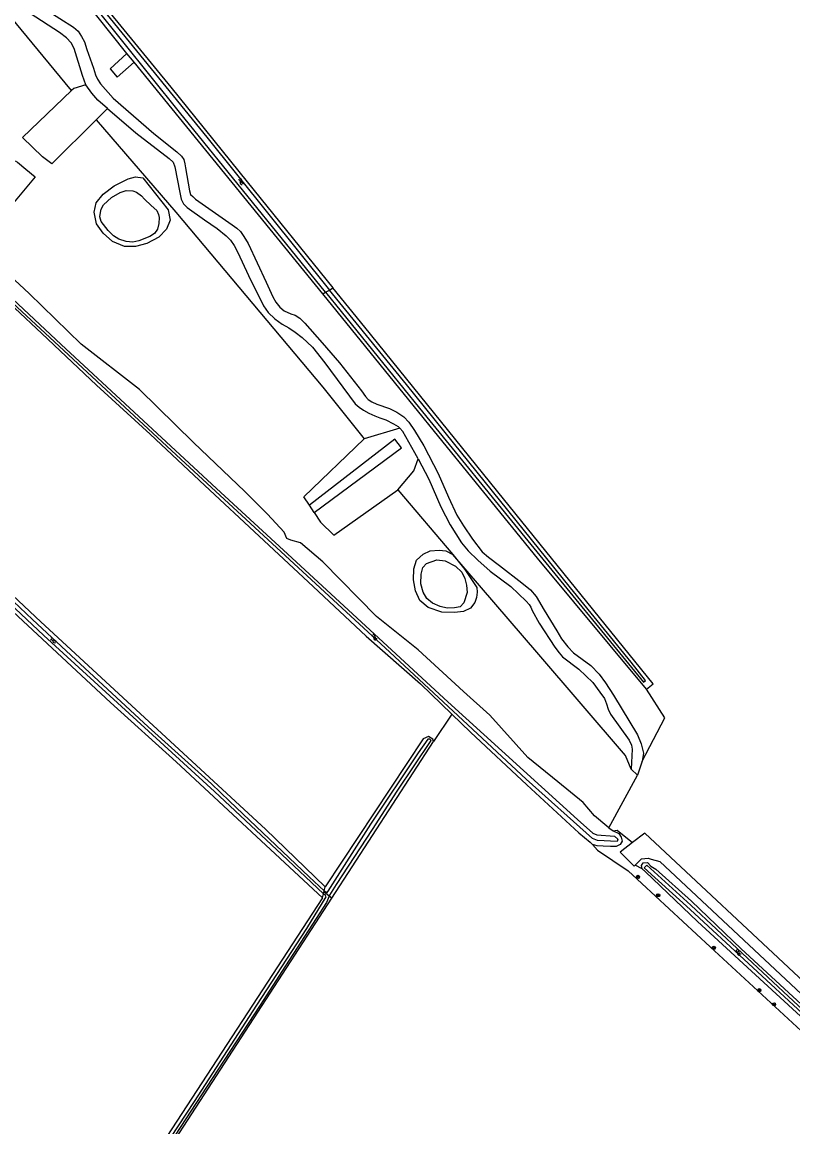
# Model space of a CAD drawing. Extents: x 135990 to 139000, y 393500 to 396000.
# Drawn here: x 136793.4 to 136987.7, y 395330 to 395608.5 of the extents above; entities that cross this region are included whole.
import ezdxf

# ---------------------------------------------------------------- set-up
doc = ezdxf.new("R2010")
doc.units = 0
for name, color, linetype in [('gg-knt-onverhard', 7, 'Continuous'), ('gg-kntw-bovenkant insteek waterloop', 7, 'Continuous'), ('gg-kntw-waterlijn', 7, 'Continuous'), ('gt-grn-vlakafsluiter', 7, 'Continuous'), ('gt-symb-boom', 7, 'Continuous'), ('gt-symb-watersymbool', 7, 'Continuous'), ('gx-grn-maaiveld', 7, 'Continuous')]:
    doc.layers.add(name, color=color, linetype=linetype)

# ---------------------------------------------------------------- blocks, each defined once
blk = doc.blocks.new('gt0-BOOM')
at = {"layer": 'gt-symb-boom'}
for radius in [0.4, 0.2]:
    blk.add_circle((0, 0), radius, dxfattribs=at)
blk = doc.blocks.new('gt0-WA')
at = {"layer": 'gt-symb-watersymbool'}
for centre, start, end in [((-0.32, 0.02), 28.0725, 151.9275), ((0.43, 0.42), 208.0725, 331.9275), ((-0.32, -0.43), 28.0725, 151.9275), ((0.43, -0.03), 208.0725, 331.9275)]:
    blk.add_arc(centre, 0.425, start, end, dxfattribs=at)

msp = doc.modelspace()

# ---------------------------------------------------------------- linework, layer by layer
at = {"layer": 'gg-knt-onverhard'}
for points in [[(137116.678, 395248.743), (137085.413, 395278.01), (137054.059, 395307.449), (137022.29, 395336.919), (136990.423, 395366.602), (136950.357, 395404.082), (136947.286, 395401.728)], [(136947.286, 395401.728), (136944.142, 395399.317), (136947.685, 395395.789), (136947.925, 395396.024)], [(136947.925, 395396.024), (136949.505, 395397.575), (136951.16, 395397.732), (136951.976, 395397.522)], [(136951.976, 395397.522), (136954.14, 395396.964), (136988.474, 395364.725), (137020.395, 395334.899), (137051.983, 395305.299), (137083.583, 395275.915), (137115.309, 395246.367)]]:
    msp.add_lwpolyline(points, dxfattribs=at)
at = {"layer": 'gg-kntw-bovenkant insteek waterloop'}
for p, q in [((136821.643, 395598.343), (136819.85, 395600.546)), ((136869.184, 395539.953), (136821.643, 395598.343)), ((136894.49, 395508.816), (136869.184, 395539.953)), ((136896.291, 395506.6), (136894.49, 395508.816)), ((136894.537, 395427.842), (136869.79, 395390.54)), ((136869.134, 395387.732), (136797.555, 395278.021))]:
    msp.add_line(p, q, dxfattribs=at)
for points in [[(136819.85, 395600.546), (136793.563, 395633.624), (136768.055, 395665.619)], [(136769.716, 395666.719), (136789.09, 395643.277), (136806.437, 395621.936), (136830.891, 395592.037), (136850.125, 395568.182), (136871.771, 395541.456)], [(136950.75, 395440.34), (136952.471, 395441.722), (136914.724, 395488.311), (136879.763, 395531.589), (136871.771, 395541.456)], [(136950.75, 395440.34), (136923.271, 395473.404), (136896.291, 395506.6)], [(136869.79, 395390.54), (136854.755, 395405.076), (136798.122, 395457.315), (136768.345, 395485.281)], [(136897.097, 395427.139), (136896.961, 395427.788), (136895.826, 395428.396), (136894.537, 395427.842)]]:
    msp.add_lwpolyline(points, dxfattribs=at)
at = {"layer": 'gg-kntw-waterlijn'}
for points in [[(136869.91, 395540.375), (136833.072, 395585.772), (136811.656, 395612.471), (136788.46, 395641.389), (136768.317, 395666.032), (136768.972, 395666.567), (136775.498, 395658.849), (136810.086, 395616.271), (136839.995, 395579.453), (136870.872, 395540.934)], [(136869.91, 395540.375), (136893.568, 395511.184), (136920.834, 395477.713), (136950.01, 395442.124), (136950.506, 395442.53), (136946.878, 395447.191), (136931.657, 395465.895), (136902.179, 395502.425), (136890.302, 395517.144), (136870.872, 395540.934)], [(136869.371, 395388.746), (136858.918, 395398.649), (136841.906, 395414.589), (136798.942, 395453.91), (136758.326, 395491.986), (136751.375, 395499.161), (136741.804, 395509.333), (136737.365, 395514.283), (136737.501, 395514.719), (136737.901, 395514.719), (136742.494, 395509.742), (136751.261, 395500.566), (136761.359, 395490.221), (136766.606, 395485.326), (136781.64, 395471.497), (136796.069, 395457.904), (136807.002, 395447.749), (136825.221, 395430.829), (136841.2, 395416.528), (136845.703, 395412.115), (136865.813, 395393.088), (136869.558, 395389.544)], [(136798.743, 395278.163), (136806.37, 395289.902), (136818.615, 395308.748), (136836.859, 395336.445), (136852.606, 395360.71), (136865.146, 395380.035), (136870.056, 395387.989), (136869.874, 395388.352), (136869.371, 395388.746)]]:
    msp.add_lwpolyline(points, dxfattribs=at)
at = {"layer": 'gt-grn-vlakafsluiter'}
for p, q in [((136869.184, 395539.953), (136869.91, 395540.375)), ((136869.91, 395540.375), (136870.872, 395540.934)), ((136870.872, 395540.934), (136871.771, 395541.456)), ((136869.558, 395389.544), (136869.79, 395390.54)), ((136869.134, 395387.732), (136869.371, 395388.746))]:
    msp.add_line(p, q, dxfattribs=at)
at = {"layer": 'gx-grn-maaiveld'}
for p, q in [((136812.101, 395583.875), (136814.947, 395586.708)), ((136888.647, 395506.093), (136879.641, 395503.418)), ((136888.095, 395490.612), (136902.008, 395474.308)), ((136867.041, 395484.853), (136865.835, 395486.715)), ((136901.729, 395434.06), (136897.097, 395427.139)), ((136871.508, 395387.719), (136897.097, 395427.139)), ((136946.897, 395420.23), (136948.491, 395418.69)), ((136949.712, 395422.195), (136948.491, 395418.69)), ((136941.325, 395405.386), (136948.491, 395418.69)), ((136941.325, 395405.386), (136942.339, 395404.668)), ((136949.692, 395395.046), (136947.925, 395396.024)), ((136869.371, 395388.746), (136869.487, 395389.24)), ((136869.558, 395389.544), (136869.487, 395389.24)), ((136870.85, 395388.214), (136869.487, 395389.24)), ((136799.618, 395276.969), (136871.508, 395387.719)), ((136871.508, 395387.719), (136870.85, 395388.214))]:
    msp.add_line(p, q, dxfattribs=at)
for points in [[(136805.89, 395591.232), (136782.05, 395620.152), (136752.387, 395656.855)], [(136809.533, 395592.646), (136808.63, 395595.036), (136806.559, 395601.78), (136805.763, 395603.267), (136804.647, 395604.489), (136802.895, 395605.87), (136795.46, 395610.596)], [(136799.522, 395611.579), (136806.373, 395607.224), (136807.542, 395606.215), (136808.444, 395604.834), (136809.135, 395603.453), (136809.719, 395601.595), (136811.419, 395596.868), (136811.95, 395595.168), (136812.428, 395594.053), (136813.171, 395592.938), (136816.411, 395589.273), (136826.661, 395580.351), (136832.449, 395575.731), (136833.565, 395574.669), (136834.202, 395573.819), (136834.467, 395572.757), (136834.627, 395571.748), (136835.583, 395565.906), (136835.901, 395565.056), (136836.432, 395564.472), (136837.123, 395563.835), (136846.364, 395557.409), (136847.532, 395556.559), (136848.488, 395555.656), (136849.338, 395554.435), (136850.4, 395552.629), (136854.914, 395542.963), (136856.614, 395539.192), (136857.357, 395537.865), (136858.366, 395536.59), (136859.481, 395535.74), (136861.128, 395534.944), (136862.243, 395534.625), (136863.411, 395533.882), (136864.686, 395532.607), (136869.041, 395527.668), (136873.396, 395522.623), (136878.919, 395515.559), (136879.981, 395514.072), (136880.672, 395513.329), (136881.574, 395512.798), (136882.796, 395512.16), (136886.036, 395511.045), (136887.841, 395510.195), (136889.594, 395508.974), (136890.868, 395507.646), (136892.302, 395505.575), (136894.692, 395501.698), (136898.304, 395494.741), (136900.853, 395488.74), (136902.977, 395484.226), (136904.623, 395481.517), (136906.96, 395478.171), (136909.403, 395474.985), (136910.943, 395473.604), (136913.758, 395471.533), (136919.334, 395467.125), (136921.512, 395465.425), (136922.946, 395463.726), (136925.017, 395460.274), (136928.15, 395455.016), (136929.372, 395452.998), (136930.912, 395451.033), (136932.346, 395449.546), (136936.754, 395446.306), (136938.825, 395444.129), (136940.471, 395441.951), (136942.49, 395438.818), (136948.544, 395428.834), (136949.394, 395426.55), (136949.978, 395424.213), (136949.712, 395422.195)], [(136717.835, 395605.626), (136726.207, 395598.406), (136756.444, 395570.263), (136778.803, 395550.092), (136803.303, 395527.223), (136842.403, 395490.937), (136859.278, 395475.398), (136900.754, 395437.204), (136933.407, 395407.514), (136937.252, 395404.081), (136938.253, 395403.652), (136942.685, 395403.302), (136943.591, 395402.571), (136943.352, 395401.967), (136938.465, 395402.198), (136937.194, 395402.722), (136920.436, 395417.708), (136886.105, 395449.672), (136833.425, 395498.306), (136791.024, 395537.733), (136759.511, 395566.533), (136728.694, 395594.963), (136717.21, 395604.902)], [(136717.238, 395604.17), (136718.505, 395602.822), (136719.504, 395601.947), (136732.11, 395590.913), (136745.044, 395578.959), (136757.916, 395567.102), (136771.469, 395554.927), (136784.726, 395542.784), (136798.426, 395529.991), (136812.147, 395516.944), (136825.677, 395504.583), (136839.506, 395491.712), (136853.171, 395478.932), (136866.748, 395466.212), (136880.154, 395453.678), (136893.792, 395441.691), (136901.729, 395434.06)], [(136819.85, 395600.546), (136815.628, 395596.653), (136817.409, 395594.56), (136821.643, 395598.343)], [(136809.533, 395592.646), (136806.446, 395591.766), (136805.89, 395591.232)], [(136814.947, 395586.708), (136812.507, 395588.822), (136810.967, 395590.575), (136809.533, 395592.646)], [(136812.101, 395583.875), (136800.89, 395572.716), (136798.575, 395574.502), (136793.548, 395579.397), (136805.89, 395591.232)], [(136814.947, 395586.708), (136822.067, 395580.537), (136830.511, 395574.111), (136831.467, 395573.155), (136831.945, 395571.987), (136833.166, 395565.561), (136833.485, 395563.861), (136834.069, 395562.64), (136835.025, 395561.737), (136839.38, 395558.657), (136842.62, 395556.426), (136844.85, 395554.567), (136845.912, 395553.505), (136846.868, 395552.177), (136847.824, 395550.425), (136850.48, 395544.583), (136854.303, 395536.935), (136855.472, 395535.289), (136857.118, 395533.643), (136858.977, 395532.368), (136860.676, 395531.412), (136862.27, 395530.35), (136864.022, 395528.969), (136866.571, 395526.579), (136869.758, 395522.596), (136877.379, 395512.293), (136878.335, 395511.417), (136879.424, 395510.647), (136880.831, 395509.877), (136882.345, 395509.213), (136883.539, 395508.735), (136885.133, 395508.257), (136886.991, 395507.195), (136888.24, 395506.558), (136888.647, 395506.093)], [(136812.101, 395583.875), (136832.215, 395560.568), (136869.256, 395516.435), (136879.641, 395503.418)], [(136782.753, 395563.072), (136791.722, 395573.47), (136792.298, 395573.176), (136794.337, 395571.429), (136796.763, 395569.501), (136787.833, 395558.905), (136787.392, 395559.177), (136784.673, 395561.37), (136782.753, 395563.072)], [(136823.846, 395569.199), (136830.272, 395561.179), (136830.776, 395558.537), (136829.807, 395556.267), (136827.895, 395554.262), (136824.828, 395552.709), (136821.974, 395551.952), (136819.212, 395551.952), (136816.198, 395553.16), (136813.835, 395555.284), (136812.162, 395557.621), (136811.578, 395560.542), (136812.109, 395562.879), (136813.862, 395565.109), (136816.676, 395567.18), (136820.128, 395568.986), (136821.987, 395569.464), (136823.846, 395569.199)], [(136827.351, 395560.993), (136827.829, 395560.011), (136828.015, 395559.214), (136827.856, 395557.674), (136827.537, 395556.293), (136826.767, 395555.205), (136825.625, 395554.408), (136822.863, 395553.372), (136821.35, 395553.001), (136819.65, 395553.16), (136817.845, 395553.718), (136816.49, 395554.567), (136815.083, 395555.975), (136813.33, 395558.205), (136813.038, 395559.374), (136813.171, 395560.515), (136813.384, 395561.339), (136813.941, 395562.401), (136815.986, 395564.233), (136818.19, 395565.534), (136819.65, 395566.039), (136821.376, 395565.932), (136822.306, 395565.614), (136823.554, 395564.684), (136824.297, 395563.808), (136825.944, 395562.215), (136827.351, 395560.993)], [(136941.325, 395405.386), (136940.758, 395405.788), (136937.656, 395408.408), (136934.822, 395411.828), (136928.424, 395416.988), (136920.836, 395423.108), (136911.271, 395433.783), (136904.667, 395439.802), (136893.24, 395450.293), (136882.776, 395458.638), (136869.182, 395472.486), (136863.594, 395477.227), (136861.118, 395477.907), (136860.124, 395478.301), (136859.477, 395479.951), (136855.303, 395484.485), (136849.523, 395490.143), (136836.625, 395502.521), (136823.022, 395515.848), (136808.353, 395527.339), (136795.205, 395540.102), (136782.983, 395551.398)], [(136736.179, 395514.236), (136736.509, 395513.325), (136748.736, 395500.439), (136757.976, 395490.693), (136815.722, 395437.023), (136832.228, 395422.011), (136869.134, 395387.732)], [(136865.835, 395486.715), (136864.453, 395488.847), (136879.641, 395503.418)], [(136893.211, 395498.423), (136892.435, 395499.892), (136889.381, 395505.256), (136888.647, 395506.093)], [(136867.041, 395484.853), (136889.044, 395501.212), (136887.398, 395503.346), (136865.835, 395486.715)], [(136888.095, 395490.612), (136892.116, 395495.374), (136893.211, 395498.423)], [(136893.211, 395498.423), (136895.94, 395493.254), (136898.941, 395486.27), (136901.304, 395481.756), (136904.119, 395477.242), (136905.845, 395475.197), (136908.288, 395472.834), (136911.368, 395470.125), (136916.626, 395466.195), (136920.476, 395462.557), (136921.167, 395461.655), (136921.618, 395461.017), (136921.99, 395460.168), (136923.742, 395456.981), (136927.672, 395450.927), (136928.734, 395449.546), (136929.584, 395448.537), (136933.727, 395445.403), (136937.232, 395442.005), (136939.037, 395439.615), (136940.153, 395438.021), (136940.684, 395436.694), (136941.109, 395435.313), (136941.693, 395434.038), (136946.42, 395427.506), (136947.004, 395426.231), (136947.163, 395425.222), (136946.897, 395420.23)], [(136867.041, 395484.853), (136868.62, 395482.417), (136871.993, 395479.203), (136888.095, 395490.612)], [(136902.008, 395474.308), (136905.008, 395470.537), (136908.062, 395465.95), (136908.129, 395464.788), (136907.929, 395463.487), (136907.491, 395462.159), (136906.442, 395460.778), (136904.69, 395459.968), (136902.353, 395459.65), (136899.167, 395459.756), (136895.741, 395460.898), (136893.67, 395462.73), (136892.555, 395465.173), (136892.05, 395467.935), (136892.183, 395470.643), (136892.847, 395472.874), (136894.493, 395474.387), (136896.272, 395475.237), (136898.503, 395475.396), (136900.202, 395475.21), (136902.008, 395474.308)], [(136902.619, 395471.32), (136904.238, 395469.86), (136905.008, 395468.24), (136905.433, 395466.541), (136905.619, 395464.682), (136904.743, 395462.133), (136903.787, 395461.097), (136902.353, 395460.831), (136900.521, 395460.778), (136898.821, 395461.177), (136896.883, 395462.053), (136895.422, 395463.221), (136894.493, 395464.841), (136893.935, 395466.939), (136894.015, 395469.329), (136894.44, 395470.975), (136895.316, 395472.064), (136897.972, 395472.967), (136900.069, 395472.701), (136902.619, 395471.32)], [(136946.897, 395420.23), (136945.457, 395423.619), (136923.126, 395449.654), (136902.008, 395474.308)], [(136949.712, 395422.195), (136955.431, 395433.091), (136950.75, 395440.34)], [(136901.729, 395434.06), (136906.413, 395429.558), (136920.585, 395416.246), (136933.696, 395404.134), (136936.571, 395401.817), (136937.203, 395401.196)], [(136870.85, 395388.214), (136870.942, 395388.417), (136872.688, 395391.1), (136881.72, 395404.979), (136887.93, 395414.684), (136896.495, 395427.436), (136896.159, 395427.763), (136895.705, 395427.763), (136893.235, 395424.308), (136881.236, 395406.3), (136870.489, 395389.49), (136870.155, 395389.069), (136869.558, 395389.544)], [(136942.339, 395404.668), (136943.826, 395403.984), (136944.428, 395403.021), (136944.605, 395402.039), (136944.122, 395401.193), (136943.151, 395400.729), (136941.722, 395400.67), (136939.896, 395400.749), (136938.337, 395400.89), (136937.203, 395401.196)], [(136942.339, 395404.668), (136943.425, 395404.816), (136947.286, 395401.728)], [(136937.203, 395401.196), (136938.433, 395399.782), (136946.15, 395394.581), (136966.833, 395375.442), (137005.009, 395340.126), (137028.325, 395318.911), (137057.514, 395291.874), (137091.753, 395259.531), (137118.306, 395234.953)], [(136949.692, 395395.046), (136949.531, 395395.907), (136949.957, 395396.604), (136950.985, 395396.706), (136951.893, 395395.751), (136953.091, 395394.998), (136962.148, 395386.942), (136974.606, 395374.917), (136987.637, 395362.884), (137000.577, 395351.017), (137013.148, 395339.212), (137025.559, 395327.751), (137038.617, 395315.439), (137052.466, 395303.146), (137067.692, 395288.633), (137080.132, 395277.378), (137093.233, 395264.999), (137105.753, 395253.484), (137118.961, 395241.532), (137121.192, 395239.479), (137122.843, 395238.155), (137124.044, 395237.07), (137124.973, 395235.824), (137125.425, 395234.427)], [(136949.692, 395395.046), (136950.517, 395394.36), (136963.627, 395381.843), (136977.196, 395369.324), (136991.642, 395356.003), (137005.703, 395343.266), (137018.947, 395330.828), (137032.303, 395318.414), (137045.702, 395306.083), (137059.1, 395293.54), (137072.84, 395280.865), (137086.23, 395268.477), (137099.434, 395256.151), (137112.659, 395243.903), (137119.634, 395236.739)], [(137124.405, 395235.342), (137123.685, 395236.073), (137122.89, 395236.495), (137113.374, 395245.267), (137093.312, 395263.841), (137079.648, 395276.658), (137038.83, 395314.393), (137027.476, 395324.831), (137017.744, 395334.025), (137012.909, 395338.5), (136987.832, 395361.71), (136961.933, 395385.925), (136950.859, 395396.037), (136950.198, 395395.316), (136961.783, 395384.813), (137005.839, 395343.973), (137035.65, 395316.205), (137063.057, 395290.782), (137103.506, 395253.217), (137118.682, 395238.913), (137122.106, 395235.786), (137122.513, 395235.081), (137123.304, 395234.171)], [(136870.85, 395388.214), (136870.114, 395386.586), (136867.556, 395382.549), (136859.783, 395370.652), (136853.465, 395360.745), (136841.355, 395342.239), (136829.342, 395323.882), (136817.233, 395305.024), (136800.819, 395280.015), (136799.368, 395277.804), (136798.743, 395278.163)]]:
    msp.add_lwpolyline(points, dxfattribs=at)

# ---------------------------------------------------------------- block references
at = {"layer": 'gt-symb-boom'}
for p in [(136948.648, 395393.046), (136953.727, 395388.415), (136967.73, 395375.152), (136979.203, 395364.483), (136982.906, 395360.917)]:
    msp.add_blockref('gt0-BOOM', p, dxfattribs=at)
at = {"layer": 'gt-symb-watersymbool'}
for p, rotation in [((136848.611, 395568.212), 129.1522586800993), ((136801.252, 395452.665), -22.716871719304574), ((136882.143, 395453.52), -42.60899614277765), ((136973.85, 395374.063), -42.60899614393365)]:
    msp.add_blockref('gt0-WA', p, dxfattribs=dict(at, rotation=rotation))

doc.saveas('drawing.dxf')
